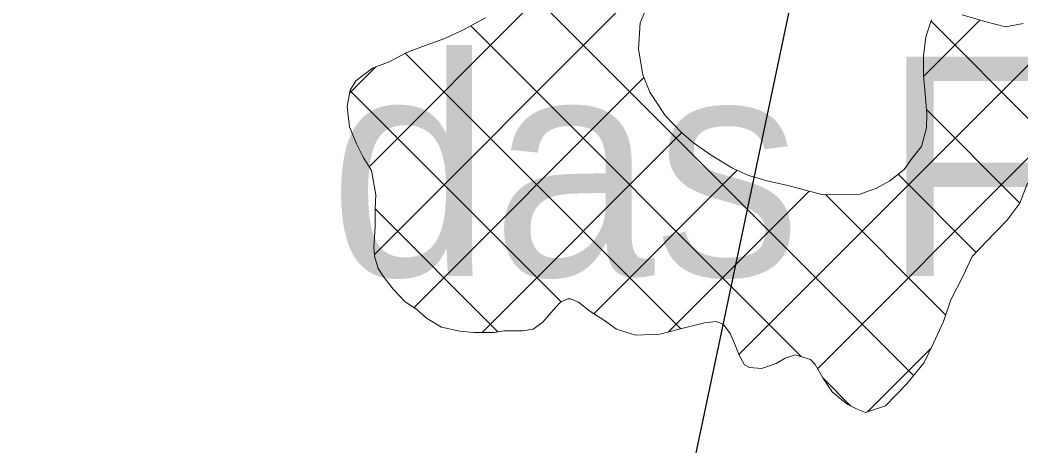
# Model space of a CAD drawing. Extents: x -1643653 to 4543381, y 1624270 to 13878484.
# Drawn here: x 687587 to 689871, y 8945698 to 8946669 of the extents above; entities that cross this region are included whole.
import ezdxf

# ---------------------------------------------------------------- set-up
doc = ezdxf.new("R2010")
doc.units = 0
doc.header["$LTSCALE"] = 200
for name, color, linetype, lineweight in [('1', 7, 'Continuous', 13), ('29', 7, 'Continuous', 13), ('54', 7, 'Continuous', 25)]:
    doc.layers.add(name, color=color, linetype=linetype, lineweight=lineweight)
doc.layers.add('41', color=7, linetype='Continuous')

msp = doc.modelspace()

# ---------------------------------------------------------------- linework, layer by layer
at = {"layer": '1', "lineweight": 25}
msp.add_spline([(814781, 9009175.5), (814787.2, 9009173.4), (814796.9, 9009173.4), (814799.4, 9009172.4), (814805.1, 9009174.5), (814805.6, 9009176.5), (814811.7, 9009179.5), (814811.7, 9009179.5), (814801.5, 9009181), (814790.7, 9009181.5), (814784.1, 9009183.1), (814777.4, 9009185.1), (814778.4, 9009175.5)], degree=3, dxfattribs=at)
at = {"layer": '29'}
for p, q in [((688396.5, 8946134.6), (689525.6, 8947263.7)), ((688384.5, 8946334.7), (688920.4, 8946870.7)), ((689627.2, 8945858.1), (688721, 8946764.3)), ((689228.8, 8945906.2), (690007.1, 8946684.5)), ((689650.7, 8946540.3), (689779.4, 8946669)), ((689372, 8945901.2), (688616.9, 8946656.3)), ((689900.8, 8946433), (689667.6, 8946666.3)), ((689096, 8945965.1), (688467.9, 8946593.2)), ((688340, 8946502.3), (688400.2, 8946562.6)), ((688487, 8946012.9), (689011.9, 8946537.9)), ((688822.7, 8946026.3), (688341, 8946508)), ((689870.3, 8946251.4), (689656.9, 8946464.8)), ((688642.9, 8945956.7), (689098.5, 8946412.3)), ((689408.5, 8945873.8), (689901.1, 8946366.4)), ((688897.7, 8945999.4), (689224.9, 8946326.6)), ((689770.6, 8946139), (689592.3, 8946317.3)), ((689068.1, 8945957.7), (689389.2, 8946278.7)), ((689701.3, 8945996.1), (689426.5, 8946270.9)), ((688678.8, 8945958), (688398.5, 8946238.4)), ((689522.4, 8945775.6), (689668, 8945921.1)), ((689484, 8945789.2), (689421, 8945852.2))]:
    msp.add_line(p, q, dxfattribs=at)
for points in [[(689027.7, 8946720.8), (689003.4, 8946662.5), (688999.3, 8946602.9), (689009.2, 8946544.4), (689025.6, 8946505), (689060.9, 8946451.5), (689098.8, 8946412), (689125.4, 8946389), (689165.9, 8946360.9), (689214.1, 8946331.5), (689250.8, 8946314.8), (689296.5, 8946301.9), (689340.9, 8946291.6), (689418.3, 8946271), (689462.7, 8946270.8), (689505.9, 8946271.9), (689542.8, 8946285.7), (689573.3, 8946302.1), (689606.4, 8946328.6), (689624.3, 8946353.9), (689646, 8946380.5), (689657.6, 8946423.6), (689657.8, 8946454.1), (689654.1, 8946501.1), (689650.5, 8946543), (689650.7, 8946587.5), (689655.9, 8946630.6), (689668.8, 8946669.9)], [(689280.8, 8945874.1), (689252.8, 8945876.7), (689241.4, 8945883.1), (689228.8, 8945906), (689221.3, 8945926.4), (689208.7, 8945954.4), (689193.6, 8945974.8), (689177.1, 8945981.2), (689150.4, 8945978.7), (689095.7, 8945965), (689048.7, 8945952.5), (688992.8, 8945950.2), (688949.7, 8945964.3), (688921.8, 8945983.5), (688888.9, 8946005.2), (688862.3, 8946025.7), (688844.6, 8946033.3), (688838.2, 8946033.4), (688821.7, 8946025.8), (688810.2, 8946013.2), (688780.9, 8945980.3), (688759.2, 8945963.8), (688735.1, 8945960.1), (688693.2, 8945960.3), (688670.3, 8945956.6), (688623.3, 8945956.8), (688591.6, 8945959.5), (688549.7, 8945968.5), (688515.5, 8945989), (688494, 8946008.1), (688466.2, 8946027.3), (688439.6, 8946055.3), (688416.9, 8946084.6), (688405.5, 8946102.4), (688396.7, 8946130.4), (688395.6, 8946152), (688398.3, 8946197.7), (688398.4, 8946238.4), (688399.8, 8946270.1), (688389.9, 8946326), (688371, 8946356.6), (688355.9, 8946387.1), (688339.5, 8946425.3), (688334.7, 8946472.3), (688341.2, 8946509.1), (688353.9, 8946530.6), (688392.2, 8946559.7), (688430.3, 8946573.5), (688471, 8946594.9), (688506.6, 8946608.7), (688555, 8946626.3), (688598.2, 8946646.4), (688650.4, 8946674.1)], [(689738.7, 8946681.1), (689790.7, 8946665.6)], [(689790.7, 8946665.6), (689837.6, 8946654), (689878.3, 8946661.4)], [(689888.2, 8946297), (689870.2, 8946251.3), (689840.9, 8946212.1), (689812.8, 8946183), (689761.8, 8946129.9), (689741.3, 8946085.5), (689713.1, 8946031), (689696.4, 8945981.6), (689673.4, 8945932.1), (689651.6, 8945887.8), (689612, 8945839.7), (689563.6, 8945789.1), (689517.8, 8945774.1), (689498.8, 8945781.8), (689476, 8945793.3), (689441.8, 8945821.3), (689420.3, 8945853.2), (689402.7, 8945883.7), (689392.6, 8945895.2), (689357.1, 8945905.5), (689334.2, 8945898), (689313.8, 8945885.4), (689280.8, 8945874.1)]]:
    msp.add_lwpolyline(points, dxfattribs=at)
at = {"layer": '54'}
msp.add_line((689108, 8945569.6), (689362, 8946774.2), dxfattribs=at)

# ---------------------------------------------------------------- texts
at = {"layer": '41', "width": 0.95}
msp.add_text('Olho D´Água', height=500, dxfattribs=at).set_placement((687813.7, 8946699))
at = {"layer": '41'}
msp.add_text('das Flores', height=500, dxfattribs=at).set_placement((688292.5, 8946085.4))

doc.saveas('drawing.dxf')
